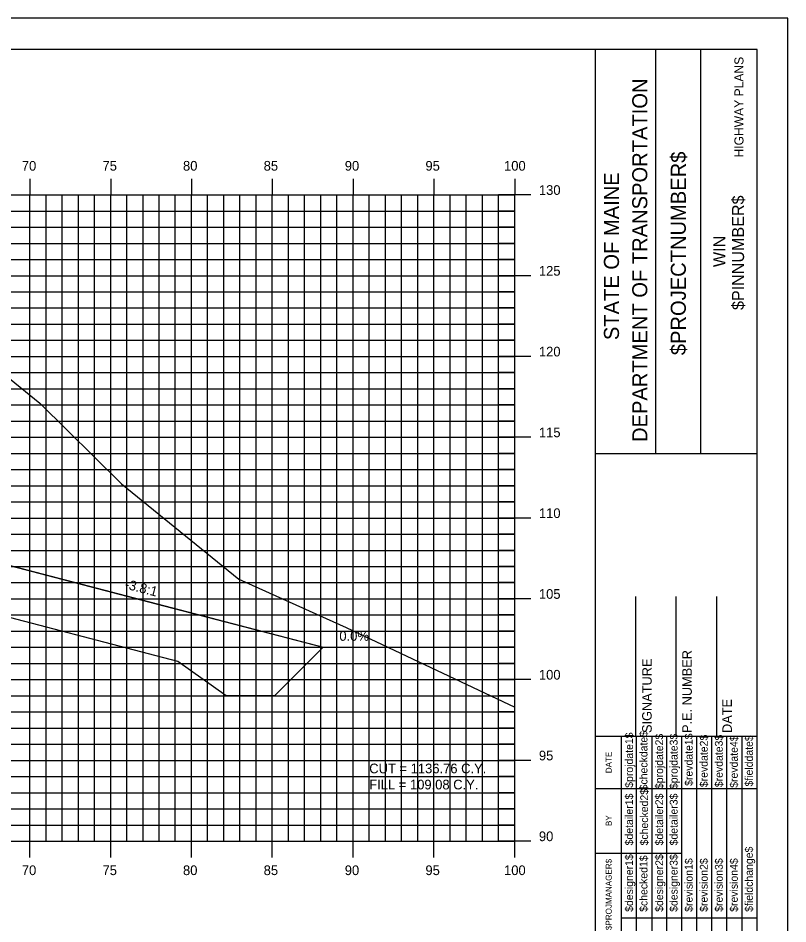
# Model space of a CAD drawing. Extents: x 850598 to 870284, y 366541 to 366651.
# Drawn here: x 853159.5 to 853207.1, y 366595.1 to 366651.2 of the extents above; entities that cross this region are included whole.
import ezdxf

# ---------------------------------------------------------------- set-up
doc = ezdxf.new("R2010")
doc.units = 0
for name, color, linetype in [('ANNOTATION', 7, 'Continuous'), ('BORDER', 7, 'Continuous'), ('D_Drainage_RipRap', 7, 'Continuous'), ('D_Roadway_Centerline', 7, 'Continuous'), ('D_Roadway_SlopeLines', 7, 'Continuous'), ('D_Text_Standard', 7, 'Continuous'), ('H_V ANNOTATION', 7, 'Continuous'), ('HIGHWAY_TITLE', 7, 'Continuous'), ('MAJOR', 7, 'Continuous'), ('MINOR', 7, 'Continuous'), ('PLOT BOUNDARY', 7, 'Continuous'), ('S_Roadway_Centerline', 7, 'Continuous')]:
    doc.layers.add(name, color=color, linetype=linetype)

msp = doc.modelspace()

# ---------------------------------------------------------------- linework, layer by layer
at = {"layer": 'BORDER'}
for p, q in [((853205.219, 366649.225), (853045.219, 366649.225)), ((853195.219, 366544.225), (853195.219, 366649.225)), ((853198.948, 366624.222), (853198.948, 366649.222)), ((853201.743, 366624.222), (853201.743, 366649.222)), ((853205.219, 366544.225), (853205.219, 366649.225)), ((853195.22, 366624.219), (853205.219, 366624.219)), ((853197.719, 366606.728), (853197.719, 366615.376)), ((853200.219, 366606.728), (853200.219, 366615.376)), ((853202.719, 366606.728), (853202.719, 366615.376)), ((853195.219, 366606.728), (853205.219, 366606.728))]:
    msp.add_line(p, q, dxfattribs=at)
for points in [[(853196.834, 366603.478), (853196.834, 366606.728)], [(853197.767, 366589.231), (853197.767, 366606.728)], [(853198.698, 366606.728), (853198.698, 366589.231)], [(853199.63, 366589.231), (853199.63, 366606.728)], [(853200.562, 366589.231), (853200.562, 366606.728)], [(853201.493, 366589.231), (853201.493, 366606.728)], [(853202.425, 366589.231), (853202.425, 366606.728)], [(853203.357, 366589.231), (853203.357, 366606.728)], [(853204.288, 366589.231), (853204.288, 366606.728)], [(853196.835, 366589.231), (853196.835, 366606.022)], [(853195.219, 366603.478), (853205.219, 366603.478)], [(853195.219, 366599.478), (853196.835, 366599.478)], [(853196.834, 366599.478), (853200.561, 366599.478)], [(853196.834, 366595.478), (853205.219, 366595.478)]]:
    msp.add_lwpolyline(points, dxfattribs=at)
at = {"layer": 'D_Drainage_RipRap'}
msp.add_lwpolyline([(853155.385, 366618.225), (853168.502, 366614.8), (853178.364, 366612.225), (853175.364, 366609.225), (853172.364, 366609.225), (853169.364, 366611.35), (853156.247, 366614.775), (853155.385, 366616.725), (853113.219, 366627.735), (853113.219, 366629.235)], close=True, dxfattribs=at)
at = {"layer": 'D_Roadway_Centerline'}
msp.add_lwpolyline([(853061.399, 366628.964), (853062.354, 366628.91), (853063.309, 366628.735), (853064.264, 366628.439), (853065.219, 366628.022), (853069.021, 366629.289), (853075.219, 366631.355), (853079.219, 366631.595), (853090.219, 366631.925), (853101.219, 366631.595), (853105.219, 366631.355), (853107.219, 366631.235), (853113.219, 366629.235), (853155.385, 366618.225), (853168.502, 366614.8), (853178.364, 366612.225), (853182.364, 366612.225)], dxfattribs=at)
at = {"layer": 'D_Roadway_SlopeLines'}
msp.add_lwpolyline([(853113.219, 366629.235), (853178.364, 366612.225), (853178.364, 366612.225)], dxfattribs=at)
at = {"layer": 'MAJOR'}
for p, q in [((853160.219, 366641.227), (853160.219, 366640.225)), ((853160.219, 366641.227), (853160.219, 366640.225)), ((853165.219, 366641.227), (853165.219, 366640.225)), ((853165.219, 366641.227), (853165.219, 366640.225)), ((853170.219, 366641.227), (853170.219, 366640.225)), ((853170.219, 366641.227), (853170.219, 366640.225)), ((853175.219, 366641.227), (853175.219, 366640.225)), ((853175.219, 366641.227), (853175.219, 366640.225)), ((853180.219, 366641.227), (853180.219, 366640.225)), ((853180.219, 366641.227), (853180.219, 366640.225)), ((853185.219, 366641.227), (853185.219, 366640.225)), ((853185.219, 366641.227), (853185.219, 366640.225)), ((853190.219, 366641.227), (853190.219, 366640.225)), ((853190.219, 366641.227), (853190.219, 366640.225)), ((853050.219, 366640.225), (853190.219, 366640.225)), ((853050.219, 366640.225), (853190.219, 366640.225)), ((853050.219, 366640.225), (853190.219, 366640.225)), ((853050.219, 366640.225), (853190.219, 366640.225)), ((853160.219, 366600.225), (853160.219, 366640.225)), ((853160.219, 366600.225), (853160.219, 366640.225)), ((853165.219, 366600.225), (853165.219, 366640.225)), ((853165.219, 366600.225), (853165.219, 366640.225)), ((853170.219, 366600.225), (853170.219, 366640.225)), ((853170.219, 366600.225), (853170.219, 366640.225)), ((853175.219, 366600.225), (853175.219, 366640.225)), ((853175.219, 366600.225), (853175.219, 366640.225)), ((853180.219, 366600.225), (853180.219, 366640.225)), ((853180.219, 366600.225), (853180.219, 366640.225)), ((853185.219, 366600.225), (853185.219, 366640.225)), ((853185.219, 366600.225), (853185.219, 366640.225)), ((853191.221, 366640.225), (853189.217, 366640.225)), ((853191.221, 366640.225), (853189.217, 366640.225)), ((853190.219, 366600.225), (853190.219, 366640.225)), ((853190.219, 366600.225), (853190.219, 366640.225)), ((853190.219, 366600.225), (853190.219, 366640.225)), ((853190.219, 366600.225), (853190.219, 366640.225)), ((853050.219, 366635.225), (853190.219, 366635.225)), ((853050.219, 366635.225), (853190.219, 366635.225)), ((853191.221, 366635.225), (853189.217, 366635.225)), ((853191.221, 366635.225), (853189.217, 366635.225)), ((853050.219, 366630.225), (853190.219, 366630.225)), ((853050.219, 366630.225), (853190.219, 366630.225)), ((853191.221, 366630.225), (853189.217, 366630.225)), ((853191.221, 366630.225), (853189.217, 366630.225)), ((853050.219, 366625.225), (853190.219, 366625.225)), ((853050.219, 366625.225), (853190.219, 366625.225)), ((853191.221, 366625.225), (853189.217, 366625.225)), ((853191.221, 366625.225), (853189.217, 366625.225)), ((853050.219, 366620.225), (853190.219, 366620.225)), ((853050.219, 366620.225), (853190.219, 366620.225)), ((853191.221, 366620.225), (853189.217, 366620.225)), ((853191.221, 366620.225), (853189.217, 366620.225)), ((853050.219, 366615.225), (853190.219, 366615.225)), ((853050.219, 366615.225), (853190.219, 366615.225)), ((853191.221, 366615.225), (853189.217, 366615.225)), ((853191.221, 366615.225), (853189.217, 366615.225)), ((853050.219, 366610.225), (853190.219, 366610.225)), ((853050.219, 366610.225), (853190.219, 366610.225)), ((853191.221, 366610.225), (853189.217, 366610.225)), ((853191.221, 366610.225), (853189.217, 366610.225)), ((853050.219, 366605.225), (853190.219, 366605.225)), ((853050.219, 366605.225), (853190.219, 366605.225)), ((853191.221, 366605.225), (853189.217, 366605.225)), ((853191.221, 366605.225), (853189.217, 366605.225)), ((853050.219, 366600.225), (853190.219, 366600.225)), ((853050.219, 366600.225), (853190.219, 366600.225)), ((853050.219, 366600.225), (853190.219, 366600.225)), ((853050.219, 366600.225), (853190.219, 366600.225)), ((853160.219, 366599.223), (853160.219, 366600.225)), ((853160.219, 366599.223), (853160.219, 366600.225)), ((853165.219, 366599.223), (853165.219, 366600.225)), ((853165.219, 366599.223), (853165.219, 366600.225)), ((853170.219, 366599.223), (853170.219, 366600.225)), ((853170.219, 366599.223), (853170.219, 366600.225)), ((853175.219, 366599.223), (853175.219, 366600.225)), ((853175.219, 366599.223), (853175.219, 366600.225)), ((853180.219, 366599.223), (853180.219, 366600.225)), ((853180.219, 366599.223), (853180.219, 366600.225)), ((853185.219, 366599.223), (853185.219, 366600.225)), ((853185.219, 366599.223), (853185.219, 366600.225)), ((853191.221, 366600.225), (853189.217, 366600.225)), ((853191.221, 366600.225), (853189.217, 366600.225)), ((853190.219, 366599.223), (853190.219, 366600.225)), ((853190.219, 366599.223), (853190.219, 366600.225))]:
    msp.add_line(p, q, dxfattribs=at)
at = {"layer": 'MINOR'}
for p, q in [((853161.219, 366600.225), (853161.219, 366640.225)), ((853161.219, 366600.225), (853161.219, 366640.225)), ((853162.219, 366600.225), (853162.219, 366640.225)), ((853162.219, 366600.225), (853162.219, 366640.225)), ((853163.219, 366600.225), (853163.219, 366640.225)), ((853163.219, 366600.225), (853163.219, 366640.225)), ((853164.219, 366600.225), (853164.219, 366640.225)), ((853164.219, 366600.225), (853164.219, 366640.225)), ((853166.219, 366600.225), (853166.219, 366640.225)), ((853166.219, 366600.225), (853166.219, 366640.225)), ((853167.219, 366600.225), (853167.219, 366640.225)), ((853167.219, 366600.225), (853167.219, 366640.225)), ((853168.219, 366600.225), (853168.219, 366640.225)), ((853168.219, 366600.225), (853168.219, 366640.225)), ((853169.219, 366600.225), (853169.219, 366640.225)), ((853169.219, 366600.225), (853169.219, 366640.225)), ((853171.219, 366600.225), (853171.219, 366640.225)), ((853171.219, 366600.225), (853171.219, 366640.225)), ((853172.219, 366600.225), (853172.219, 366640.225)), ((853172.219, 366600.225), (853172.219, 366640.225)), ((853173.219, 366600.225), (853173.219, 366640.225)), ((853173.219, 366600.225), (853173.219, 366640.225)), ((853174.219, 366600.225), (853174.219, 366640.225)), ((853174.219, 366600.225), (853174.219, 366640.225)), ((853176.219, 366600.225), (853176.219, 366640.225)), ((853176.219, 366600.225), (853176.219, 366640.225)), ((853177.219, 366600.225), (853177.219, 366640.225)), ((853177.219, 366600.225), (853177.219, 366640.225)), ((853178.219, 366600.225), (853178.219, 366640.225)), ((853178.219, 366600.225), (853178.219, 366640.225)), ((853179.219, 366600.225), (853179.219, 366640.225)), ((853179.219, 366600.225), (853179.219, 366640.225)), ((853181.219, 366600.225), (853181.219, 366640.225)), ((853181.219, 366600.225), (853181.219, 366640.225)), ((853182.219, 366600.225), (853182.219, 366640.225)), ((853182.219, 366600.225), (853182.219, 366640.225)), ((853183.219, 366600.225), (853183.219, 366640.225)), ((853183.219, 366600.225), (853183.219, 366640.225)), ((853184.219, 366600.225), (853184.219, 366640.225)), ((853184.219, 366600.225), (853184.219, 366640.225)), ((853186.219, 366600.225), (853186.219, 366640.225)), ((853186.219, 366600.225), (853186.219, 366640.225)), ((853187.219, 366600.225), (853187.219, 366640.225)), ((853187.219, 366600.225), (853187.219, 366640.225)), ((853188.219, 366600.225), (853188.219, 366640.225)), ((853188.219, 366600.225), (853188.219, 366640.225)), ((853189.219, 366600.225), (853189.219, 366640.225)), ((853189.219, 366600.225), (853189.219, 366640.225)), ((853050.219, 366639.225), (853190.219, 366639.225)), ((853050.219, 366639.225), (853190.219, 366639.225)), ((853190.219, 366639.225), (853189.217, 366639.225)), ((853190.219, 366639.225), (853189.217, 366639.225)), ((853050.219, 366638.225), (853190.219, 366638.225)), ((853050.219, 366638.225), (853190.219, 366638.225)), ((853190.219, 366638.225), (853189.217, 366638.225)), ((853190.219, 366638.225), (853189.217, 366638.225)), ((853050.219, 366637.225), (853190.219, 366637.225)), ((853050.219, 366637.225), (853190.219, 366637.225)), ((853190.219, 366637.225), (853189.217, 366637.225)), ((853190.219, 366637.225), (853189.217, 366637.225)), ((853050.219, 366636.225), (853190.219, 366636.225)), ((853050.219, 366636.225), (853190.219, 366636.225)), ((853190.219, 366636.225), (853189.217, 366636.225)), ((853190.219, 366636.225), (853189.217, 366636.225)), ((853050.219, 366634.225), (853190.219, 366634.225)), ((853050.219, 366634.225), (853190.219, 366634.225)), ((853190.219, 366634.225), (853189.217, 366634.225)), ((853190.219, 366634.225), (853189.217, 366634.225)), ((853050.219, 366633.225), (853190.219, 366633.225)), ((853050.219, 366633.225), (853190.219, 366633.225)), ((853190.219, 366633.225), (853189.217, 366633.225)), ((853190.219, 366633.225), (853189.217, 366633.225)), ((853050.219, 366632.225), (853190.219, 366632.225)), ((853050.219, 366632.225), (853190.219, 366632.225)), ((853190.219, 366632.225), (853189.217, 366632.225)), ((853190.219, 366632.225), (853189.217, 366632.225)), ((853050.219, 366631.225), (853190.219, 366631.225)), ((853050.219, 366631.225), (853190.219, 366631.225)), ((853190.219, 366631.225), (853189.217, 366631.225)), ((853190.219, 366631.225), (853189.217, 366631.225)), ((853050.219, 366629.225), (853190.219, 366629.225)), ((853050.219, 366629.225), (853190.219, 366629.225)), ((853190.219, 366629.225), (853189.217, 366629.225)), ((853190.219, 366629.225), (853189.217, 366629.225)), ((853050.219, 366628.225), (853190.219, 366628.225)), ((853050.219, 366628.225), (853190.219, 366628.225)), ((853190.219, 366628.225), (853189.217, 366628.225)), ((853190.219, 366628.225), (853189.217, 366628.225)), ((853050.219, 366627.225), (853190.219, 366627.225)), ((853050.219, 366627.225), (853190.219, 366627.225)), ((853190.219, 366627.225), (853189.217, 366627.225)), ((853190.219, 366627.225), (853189.217, 366627.225)), ((853050.219, 366626.225), (853190.219, 366626.225)), ((853050.219, 366626.225), (853190.219, 366626.225)), ((853190.219, 366626.225), (853189.217, 366626.225)), ((853190.219, 366626.225), (853189.217, 366626.225)), ((853050.219, 366624.225), (853190.219, 366624.225)), ((853050.219, 366624.225), (853190.219, 366624.225)), ((853190.219, 366624.225), (853189.217, 366624.225)), ((853190.219, 366624.225), (853189.217, 366624.225)), ((853050.219, 366623.225), (853190.219, 366623.225)), ((853050.219, 366623.225), (853190.219, 366623.225)), ((853190.219, 366623.225), (853189.217, 366623.225)), ((853190.219, 366623.225), (853189.217, 366623.225)), ((853050.219, 366622.225), (853190.219, 366622.225)), ((853050.219, 366622.225), (853190.219, 366622.225)), ((853190.219, 366622.225), (853189.217, 366622.225)), ((853190.219, 366622.225), (853189.217, 366622.225)), ((853050.219, 366621.225), (853190.219, 366621.225)), ((853050.219, 366621.225), (853190.219, 366621.225)), ((853190.219, 366621.225), (853189.217, 366621.225)), ((853190.219, 366621.225), (853189.217, 366621.225)), ((853050.219, 366619.225), (853190.219, 366619.225)), ((853050.219, 366619.225), (853190.219, 366619.225)), ((853190.219, 366619.225), (853189.217, 366619.225)), ((853190.219, 366619.225), (853189.217, 366619.225)), ((853050.219, 366618.225), (853190.219, 366618.225)), ((853050.219, 366618.225), (853190.219, 366618.225)), ((853190.219, 366618.225), (853189.217, 366618.225)), ((853190.219, 366618.225), (853189.217, 366618.225)), ((853050.219, 366617.225), (853190.219, 366617.225)), ((853050.219, 366617.225), (853190.219, 366617.225)), ((853190.219, 366617.225), (853189.217, 366617.225)), ((853190.219, 366617.225), (853189.217, 366617.225)), ((853050.219, 366616.225), (853190.219, 366616.225)), ((853050.219, 366616.225), (853190.219, 366616.225)), ((853190.219, 366616.225), (853189.217, 366616.225)), ((853190.219, 366616.225), (853189.217, 366616.225)), ((853050.219, 366614.225), (853190.219, 366614.225)), ((853050.219, 366614.225), (853190.219, 366614.225)), ((853190.219, 366614.225), (853189.217, 366614.225)), ((853190.219, 366614.225), (853189.217, 366614.225)), ((853050.219, 366613.225), (853190.219, 366613.225)), ((853050.219, 366613.225), (853190.219, 366613.225)), ((853190.219, 366613.225), (853189.217, 366613.225)), ((853190.219, 366613.225), (853189.217, 366613.225)), ((853050.219, 366612.225), (853190.219, 366612.225)), ((853050.219, 366612.225), (853190.219, 366612.225)), ((853190.219, 366612.225), (853189.217, 366612.225)), ((853190.219, 366612.225), (853189.217, 366612.225)), ((853050.219, 366611.225), (853190.219, 366611.225)), ((853050.219, 366611.225), (853190.219, 366611.225)), ((853190.219, 366611.225), (853189.217, 366611.225)), ((853190.219, 366611.225), (853189.217, 366611.225)), ((853050.219, 366609.225), (853190.219, 366609.225)), ((853050.219, 366609.225), (853190.219, 366609.225)), ((853190.219, 366609.225), (853189.217, 366609.225)), ((853190.219, 366609.225), (853189.217, 366609.225)), ((853050.219, 366608.225), (853190.219, 366608.225)), ((853050.219, 366608.225), (853190.219, 366608.225)), ((853190.219, 366608.225), (853189.217, 366608.225)), ((853190.219, 366608.225), (853189.217, 366608.225)), ((853050.219, 366607.225), (853190.219, 366607.225)), ((853050.219, 366607.225), (853190.219, 366607.225)), ((853190.219, 366607.225), (853189.217, 366607.225)), ((853190.219, 366607.225), (853189.217, 366607.225)), ((853050.219, 366606.225), (853190.219, 366606.225)), ((853050.219, 366606.225), (853190.219, 366606.225)), ((853190.219, 366606.225), (853189.217, 366606.225)), ((853190.219, 366606.225), (853189.217, 366606.225)), ((853050.219, 366604.225), (853190.219, 366604.225)), ((853050.219, 366604.225), (853190.219, 366604.225)), ((853190.219, 366604.225), (853189.217, 366604.225)), ((853190.219, 366604.225), (853189.217, 366604.225)), ((853050.219, 366603.225), (853190.219, 366603.225)), ((853050.219, 366603.225), (853190.219, 366603.225)), ((853190.219, 366603.225), (853189.217, 366603.225)), ((853190.219, 366603.225), (853189.217, 366603.225)), ((853050.219, 366602.225), (853190.219, 366602.225)), ((853050.219, 366602.225), (853190.219, 366602.225)), ((853190.219, 366602.225), (853189.217, 366602.225)), ((853190.219, 366602.225), (853189.217, 366602.225)), ((853050.219, 366601.225), (853190.219, 366601.225)), ((853050.219, 366601.225), (853190.219, 366601.225)), ((853190.219, 366601.225), (853189.217, 366601.225)), ((853190.219, 366601.225), (853189.217, 366601.225))]:
    msp.add_line(p, q, dxfattribs=at)
at = {"layer": 'PLOT BOUNDARY'}
msp.add_lwpolyline([(853037.126, 366541.166), (853207.126, 366541.166), (853207.126, 366651.166), (853037.126, 366651.166)], close=True, dxfattribs=at)
at = {"layer": 'S_Roadway_Centerline'}
msp.add_lwpolyline([(853110.915, 366630.443), (853113.299, 366630.469), (853113.646, 366630.61), (853114.735, 366630.87), (853115.177, 366630.957), (853120.809, 366631.393), (853120.837, 366631.377), (853121.568, 366630.848), (853124.401, 366630.967), (853136.25, 366631.386), (853149.967, 366631.322), (853152.172, 366631.301), (853152.988, 366630.957), (853158.041, 366629.573), (853160.844, 366627.343), (853165.888, 366622.345), (853173.144, 366616.444), (853179.784, 366613.443), (853190.219, 366608.517)], dxfattribs=at)

# ---------------------------------------------------------------- texts
at = {"layer": 'ANNOTATION'}
msp.add_text('-3.8:1', height=0.6, rotation=345.3665, dxfattribs=at).set_placement((853166.043, 366615.876))
msp.add_text('0.0%', height=0.6, dxfattribs=at).set_placement((853179.369, 366612.625))
at = {"layer": 'BORDER'}
for s, height, p in [('DEPARTMENT OF TRANSPORTATION', 0.93176, (853198.426, 366624.931)), ('$PROJECTNUMBER$', 0.93176, (853200.811, 366630.304)), ('STATE OF MAINE', 0.93176, (853196.674, 366631.237)), ('$PINNUMBER$', 0.74527, (853204.415, 366633.1)), ('WIN', 0.7453, (853203.256, 366635.755)), ('SIGNATURE', 0.5906, (853198.7, 366606.92)), ('P.E. NUMBER', 0.59055, (853201.18, 366606.92)), ('DATE', 0.5906, (853203.66, 366606.92)), ('$checkdate$', 0.48455, (853198.436, 366603.371)), ('$projdate1$', 0.48455, (853197.542, 366603.529)), ('$projdate2$', 0.48455, (853199.405, 366603.45)), ('$projdate3$', 0.48455, (853200.3, 366603.45)), ('$revdate1$', 0.4845, (853201.232, 366603.647)), ('$revdate2$', 0.4845, (853202.163, 366603.568)), ('$revdate3$', 0.4845, (853203.095, 366603.568)), ('$revdate4$', 0.4845, (853204.027, 366603.529)), ('$fielddate$', 0.48455, (853204.958, 366603.607)), ('DATE', 0.3714, (853196.223, 366604.434)), ('$detailer1$', 0.48455, (853197.542, 366599.963)), ('$checked2$', 0.4845, (853198.474, 366599.963)), ('$detailer2$', 0.48455, (853199.405, 366599.963)), ('$detailer3$', 0.48455, (853200.3, 366599.963)), ('BY', 0.3714, (853196.223, 366601.163)), ('$fieldchange$', 0.48455, (853204.958, 366595.851)), ('$designer1$', 0.48455, (853197.542, 366595.851)), ('$checked1$', 0.4845, (853198.436, 366595.851)), ('$designer2$', 0.48455, (853199.405, 366595.851)), ('$designer3$', 0.48455, (853200.3, 366595.851)), ('$revision1$', 0.48455, (853201.232, 366595.851)), ('$revision2$', 0.48455, (853202.163, 366595.851)), ('$revision3$', 0.48455, (853203.095, 366595.851)), ('$revision4$', 0.48455, (853204.027, 366595.851)), ('$PROJMANAGER$', 0.37275, (853196.223, 366594.723))]:
    msp.add_text(s, height=height, rotation=90, dxfattribs=at).set_placement(p)
at = {"layer": 'D_Text_Standard'}
for s, p in [('CUT = 1136.76 C.Y.', (853181.219, 366604.425)), ('FILL = 109.08 C.Y.', (853181.219, 366603.429))]:
    msp.add_text(s, height=0.6, dxfattribs=at).set_placement(p)
at = {"layer": 'H_V ANNOTATION'}
for s, p in [('70', (853159.721, 366641.725)), ('75', (853164.713, 366641.725)), ('80', (853169.694, 366641.725)), ('85', (853174.686, 366641.725)), ('90', (853179.705, 366641.725)), ('95', (853184.697, 366641.725)), ('100', (853189.561, 366641.725)), ('130', (853191.719, 366640.225)), ('125', (853191.719, 366635.225)), ('120', (853191.719, 366630.225)), ('115', (853191.719, 366625.225)), ('110', (853191.719, 366620.225)), ('105', (853191.719, 366615.225)), ('100', (853191.719, 366610.225)), ('95', (853191.719, 366605.225)), ('90', (853191.719, 366600.225)), ('70', (853159.721, 366598.125)), ('75', (853164.713, 366598.125)), ('80', (853169.694, 366598.125)), ('85', (853174.686, 366598.125)), ('90', (853179.705, 366598.125)), ('95', (853184.697, 366598.125)), ('100', (853189.561, 366598.125))]:
    msp.add_text(s, height=0.6, dxfattribs=at).set_placement(p)
at = {"layer": 'HIGHWAY_TITLE'}
msp.add_text('HIGHWAY PLANS', height=0.55901, rotation=90, dxfattribs=at).set_placement((853204.377, 366642.541))

doc.saveas('drawing.dxf')
